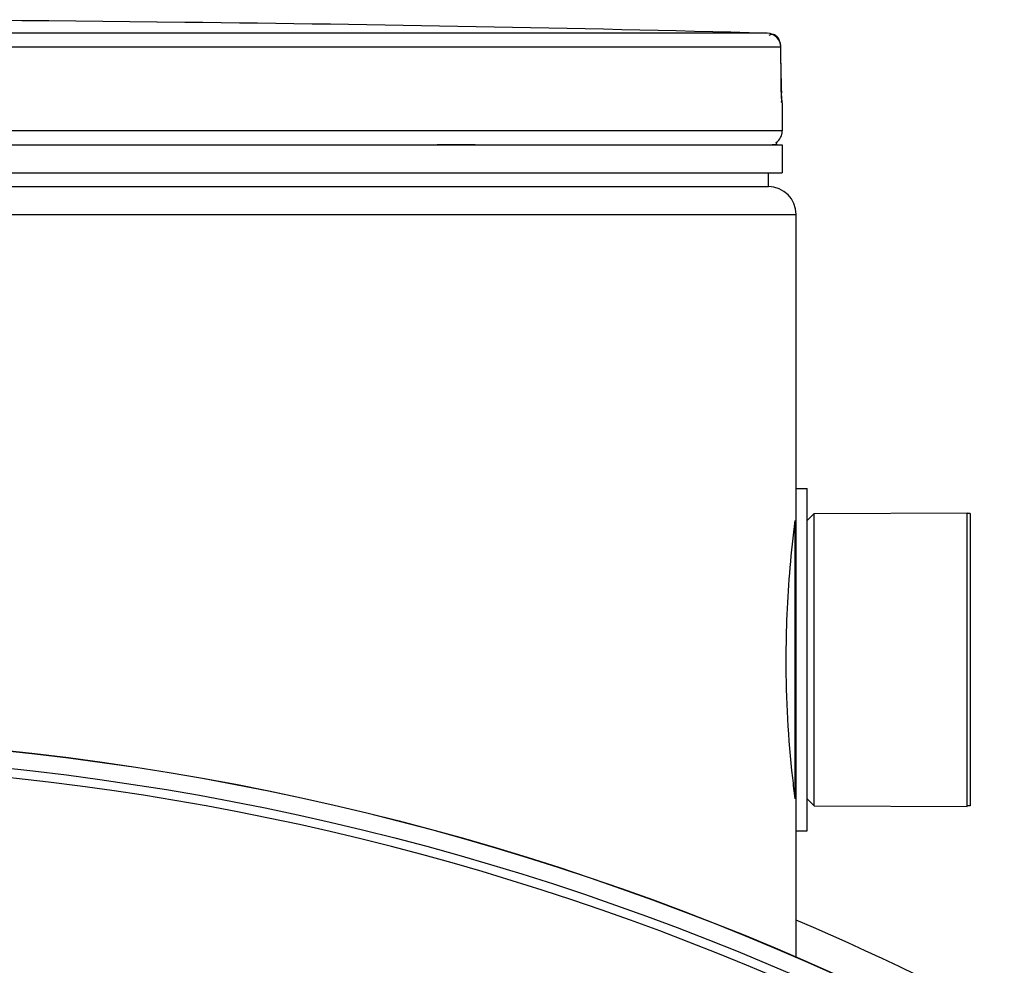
# Model space of a CAD drawing. Header units: millimetres. Extents: x 0 to 297, y 0 to 210.
# Tile 279 of 499: x 58.21 to 60.68, y 160.92 to 163.3. Entities that reach past the tile are written whole.
import ezdxf

# ---------------------------------------------------------------- set-up
doc = ezdxf.new("R2010")
doc.units = ezdxf.units.MM
doc.header["$LTSCALE"] = 16.335
doc.layers.get('0').update_dxf_attribs({"linetype": 'CONTINUOUS'})
doc.layers.add('01_GLOBAL', color=7, linetype='CONTINUOUS')
doc.layers.add('AXES_REF', color=7, linetype='CONTINUOUS')

msp = doc.modelspace()

# ---------------------------------------------------------------- linework, layer by layer
at = {"color": 7, "linetype": 'Continuous'}
for p, q in [((58.5507, 163.2946), (58.5503, 163.2946)), ((58.6203, 163.2938), (58.5506, 163.2946)), ((60.1207, 163.1485), (60.1202, 163.2316)), ((60.1208, 163.1412), (60.1207, 163.1499)), ((60.1209, 163.1346), (60.1208, 163.1428)), ((60.121, 163.1319), (60.1209, 163.1358)), ((60.1211, 163.1257), (60.121, 163.1331)), ((60.1213, 163.1201), (60.1211, 163.127)), ((60.1215, 163.116), (60.1213, 163.1211)), ((60.1216, 163.1123), (60.1214, 163.1169)), ((60.1217, 163.1089), (60.1216, 163.1131)), ((60.1219, 163.1059), (60.1217, 163.1096)), ((60.1222, 163.1014), (60.1218, 163.1081)), ((60.1221, 163.1023), (60.122, 163.1046)), ((60.1222, 163.1003), (60.1221, 163.1023)), ((60.1237, 163.0913), (60.1237, 163.0205)), ((54.8037, 162.9855), (60.1237, 162.9855)), ((60.1097, 162.9855), (60.1097, 162.9869)), ((60.1237, 162.9855), (60.1237, 162.9155)), ((54.8037, 162.9155), (60.1237, 162.9155)), ((60.0887, 162.8805), (60.0887, 162.9155)), ((54.8387, 162.8805), (60.0887, 162.8805)), ((60.1587, 161.26), (60.1587, 162.121)), ((60.1587, 162.121), (60.1867, 162.121)), ((60.1867, 161.26), (60.1867, 162.121)), ((60.1867, 162.0405), (60.2042, 162.058)), ((60.2042, 162.058), (60.5892, 162.0597)), ((60.2042, 161.323), (60.2042, 162.058)), ((60.5892, 161.3212), (60.5892, 162.0597)), ((60.1867, 161.3405), (60.2042, 161.323)), ((60.2042, 161.323), (60.5892, 161.3212)), ((60.1587, 161.26), (60.1867, 161.26))]:
    msp.add_line(p, q, dxfattribs=at)
at = {"color": 9, "linetype": 'Continuous'}
for p, q in [((60.0861, 163.2664), (57.5997, 163.2664)), ((60.0924, 163.2619), (60.0899, 163.2605)), ((60.0954, 163.263), (60.0931, 163.2622)), ((60.1202, 163.2314), (57.6014, 163.2314)), ((60.1202, 163.2314), (60.1202, 163.2317)), ((60.1207, 163.1527), (60.1202, 163.2314)), ((60.1207, 163.1527), (60.1207, 163.1529)), ((60.1237, 163.0913), (60.1231, 163.0913)), ((60.1237, 163.0205), (54.8037, 163.0205)), ((59.2555, 162.9869), (59.3511, 162.9869)), ((60.0984, 162.9869), (60.1097, 162.9869)), ((60.1552, 162.0313), (60.1552, 161.3496))]:
    msp.add_line(p, q, dxfattribs=at)
at = {"color": 7, "linetype": 'Continuous'}
msp.add_lwpolyline([(60.1224, 163.0979), (60.1224, 163.0978), (60.1225, 163.0974), (60.1225, 163.0972), (60.1225, 163.0973), (60.1225, 163.0975), (60.1224, 163.0978), (60.1224, 163.0983), (60.1223, 163.0988), (60.1223, 163.0995), (60.1222, 163.1003)], dxfattribs=at)
for radius in [6.7871, 6.7865, 6.743]:
    msp.add_circle((57.4637, 154.7115), radius, dxfattribs=at)
for centre, radius, start, end in [((57.4637, 62.203), 101.0975, 89.384203, 90.615797), ((57.4637, 62.203), 101.0974, 88.513625, 89.344519), ((60.0852, 163.2314), 0.035, 0.4714, 88.5097), ((60.0887, 163.0913), 0.035, 0, 16.9479), ((60.0887, 163.0205), 0.035, 304.2644, 360), ((60.1006, 162.9869), 0.0091, 0, 31.3783), ((57.4637, 154.7115), 6.72, 278.27713, 261.72287), ((57.4637, 154.7115), 6.874, 41.68607, 66.91731)]:
    msp.add_arc(centre, radius, start, end, dxfattribs=at)
at = {"color": 9, "linetype": 'Continuous'}
for centre, radius, start, end in [((60.1004, 163.2449), 0.0188, 112.8813, 114.9933), ((60.0991, 163.2485), 0.0149, 101.4114, 104.251), ((61.3603, 163.16), 1.2396, 180.3377, 182.0594)]:
    msp.add_arc(centre, radius, start, end, dxfattribs=at)
for points, knots in [([(60.0998, 163.2634), (60.0992, 163.2635), (60.098, 163.2635), (60.0968, 163.2633), (60.0962, 163.2632)], [0, 0, 0, 0, 0.489837, 1, 1, 1, 1]), ([(60.104, 163.2624), (60.1033, 163.2627), (60.1019, 163.2631), (60.1005, 163.2634), (60.0998, 163.2634)], [0, 0, 0, 0, 0.498239, 1, 1, 1, 1]), ([(60.1231, 163.0913), (60.1211, 163.0913), (60.1243, 163.1042), (60.1217, 163.1094), (60.1214, 163.1154)], [0, 0, 0, 0, 0.250338, 1, 1, 1, 1]), ([(60.1231, 163.0913), (60.1231, 163.0923), (60.123, 163.0945), (60.1227, 163.0967), (60.1225, 163.0978)], [0, 0, 0, 0, 0.485542, 1, 1, 1, 1])]:
    msp.add_open_spline(points, degree=3, knots=knots, dxfattribs=at)
msp.add_open_spline([(60.1202, 163.2314), (60.1202, 163.243), (60.1147, 163.258), (60.104, 163.2624)], degree=3, dxfattribs=at)
at = {"color": 7, "linetype": 'Continuous'}
for points, knots in [([(60.1336, 161.6905), (60.1336, 161.7284), (60.136, 161.8453), (60.1462, 161.9619), (60.1564, 162.0402)], [0, 0, 0, 0, 0.324798, 1, 1, 1, 1]), ([(60.1564, 161.3407), (60.1541, 161.3581), (60.1401, 161.4741), (60.1336, 161.5911), (60.1336, 161.6905)], [0, 0, 0, 0, 0.149662, 1, 1, 1, 1])]:
    msp.add_open_spline(points, degree=3, knots=knots, dxfattribs=at)
at = {"layer": '01_GLOBAL', "color": 7, "linetype": 'Continuous'}
for p, q in [((54.8387, 162.8805), (60.0887, 162.8805)), ((60.1587, 162.121), (60.1587, 162.8105)), ((60.1587, 160.9405), (60.1587, 161.26))]:
    msp.add_line(p, q, dxfattribs=at)
at = {"layer": '01_GLOBAL', "color": 9, "linetype": 'Continuous'}
msp.add_line((54.7687, 162.8105), (60.1587, 162.8105), dxfattribs=at)
at = {"layer": '01_GLOBAL', "color": 7, "linetype": 'Continuous'}
msp.add_arc((60.0887, 162.8105), 0.07, 0, 90, dxfattribs=at)
at = {"layer": 'AXES_REF', "color": 7, "linetype": 'Continuous'}
for p, q in [((60.5962, 162.058), (60.5892, 162.058)), ((60.5962, 162.058), (60.5962, 161.323)), ((60.5962, 161.323), (60.5892, 161.323))]:
    msp.add_line(p, q, dxfattribs=at)

doc.saveas('drawing.dxf')
